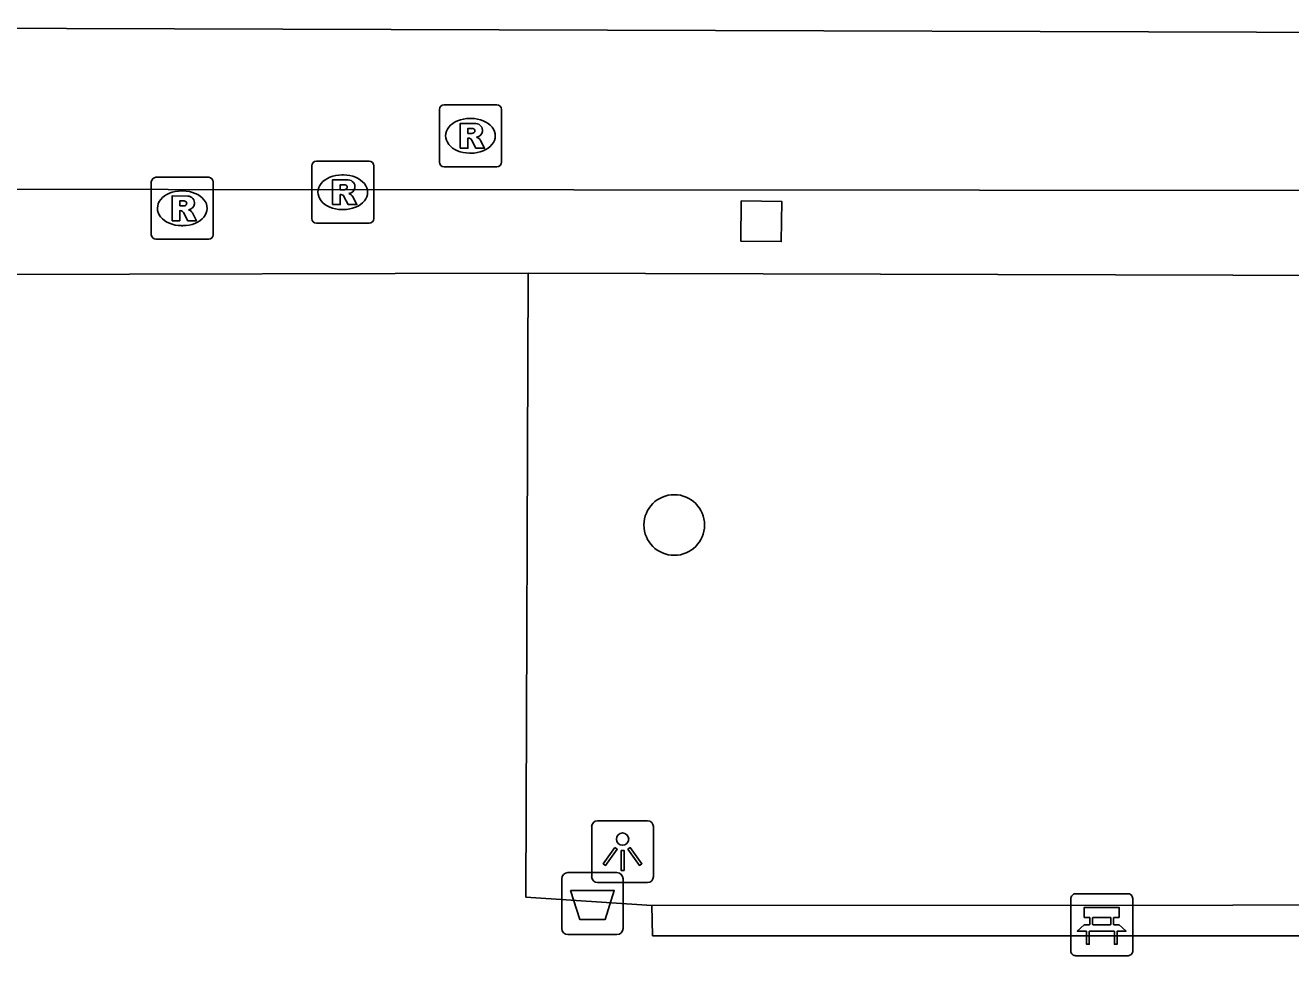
# Model space of a CAD drawing. Extents: x 161477 to 163040, y 383680 to 384868.
# Drawn here: x 162209.43 to 162229.85, y 384253.48 to 384268.49 of the extents above; entities that cross this region are included whole.
import ezdxf

# ---------------------------------------------------------------- set-up
doc = ezdxf.new("R2010")
doc.units = 0
for name, color, linetype in [('IMGEO_Afvalbak', 7, 'Continuous'), ('IMGEO_Bank', 7, 'Continuous'), ('IMGEO_Boom', 7, 'Continuous'), ('IMGEO_Dek', 7, 'Continuous'), ('IMGEO_Lichtpunt', 7, 'Continuous'), ('IMGEO_Muur', 7, 'Continuous'), ('IMGEO_Pijler', 7, 'Continuous'), ('IMGEO_Rioolput', 7, 'Continuous'), ('IMGEO_Voetpad_gesloten', 7, 'Continuous'), ('IMGEO_Voetpad_open', 7, 'Continuous')]:
    doc.layers.add(name, color=color, linetype=linetype)

msp = doc.modelspace()

# ---------------------------------------------------------------- linework, layer by layer
at = {"layer": 'IMGEO_Afvalbak'}
for p, q in [((162218.185, 384254.82), (162218.975, 384254.82)), ((162218.975, 384254.82), (162218.185, 384254.82)), ((162218.085, 384253.92), (162218.085, 384254.72)), ((162218.085, 384254.72), (162218.085, 384253.92)), ((162219.075, 384254.72), (162219.075, 384253.92)), ((162219.075, 384253.92), (162219.075, 384254.72)), ((162218.975, 384253.82), (162218.185, 384253.82)), ((162218.185, 384253.82), (162218.975, 384253.82))]:
    msp.add_line(p, q, dxfattribs=at)
msp.add_lwpolyline([(162218.228, 384254.534), (162218.932, 384254.534), (162218.783, 384254.064), (162218.377, 384254.064), (162218.228, 384254.534)], dxfattribs=at)
for centre, start, end in [((162218.185, 384254.72), 90, 180), ((162218.185, 384254.72), 90, 180), ((162218.975, 384254.72), 0, 90), ((162218.975, 384254.72), 360, 90), ((162218.185, 384253.92), 180, 270), ((162218.185, 384253.92), 180, 270), ((162218.975, 384253.92), 270, 0), ((162218.975, 384253.92), 270, 0)]:
    msp.add_arc(centre, 0.1, start, end, dxfattribs=at)
at = {"layer": 'IMGEO_Bank'}
for p, q in [((162226.3, 384253.555), (162226.3, 384254.396)), ((162226.3, 384254.396), (162226.3, 384253.555)), ((162226.375, 384254.48), (162227.216, 384254.48)), ((162227.216, 384254.48), (162226.375, 384254.48)), ((162227.3, 384254.405), (162227.3, 384253.564)), ((162227.3, 384253.564), (162227.3, 384254.405)), ((162226.609, 384253.986), (162226.609, 384254.092)), ((162226.653, 384254.092), (162226.653, 384253.986)), ((162226.941, 384254.098), (162226.659, 384254.098)), ((162226.947, 384253.986), (162226.947, 384254.092)), ((162226.991, 384254.092), (162226.991, 384253.986)), ((162226.997, 384253.878), (162226.604, 384253.878)), ((162226.659, 384253.98), (162226.941, 384253.98)), ((162227.225, 384253.48), (162226.384, 384253.48)), ((162226.384, 384253.48), (162227.225, 384253.48))]:
    msp.add_line(p, q, dxfattribs=at)
for points in [[(162226.603, 384254.098), (162226.517, 384254.098), (162226.517, 384254.259), (162227.08, 384254.259), (162227.08, 384254.098), (162226.997, 384254.098)], [(162226.547, 384253.878), (162226.405, 384253.878), (162226.517, 384253.98), (162226.603, 384253.98)], [(162226.597, 384253.871), (162226.597, 384253.664), (162226.554, 384253.664), (162226.554, 384253.871)], [(162226.997, 384253.98), (162227.08, 384253.98), (162227.192, 384253.878), (162227.053, 384253.878)], [(162227.047, 384253.871), (162227.047, 384253.664), (162227.003, 384253.664), (162227.003, 384253.871)]]:
    msp.add_lwpolyline(points, dxfattribs=at)
for centre, radius, start, end in [((162226.378, 384254.402), 0.0779, 92.4484, 184.2845), ((162226.378, 384254.402), 0.0779, 92.4484, 184.2845), ((162227.222, 384254.402), 0.0779, 2.4484, 94.2845), ((162227.222, 384254.402), 0.0779, 2.4484, 94.2845), ((162226.602, 384254.091), 0.00671, 2.8957, 87.1043), ((162226.602, 384253.987), 0.00671, 272.8957, 357.1043), ((162226.659, 384254.091), 0.00671, 92.8957, 177.1043), ((162226.659, 384253.987), 0.00671, 182.8957, 267.1043), ((162226.941, 384254.091), 0.00671, 2.8957, 87.1043), ((162226.941, 384253.987), 0.00671, 272.8957, 357.1043), ((162226.998, 384254.091), 0.00671, 92.8957, 177.1043), ((162226.998, 384253.987), 0.00671, 182.8957, 267.1043), ((162226.547, 384253.871), 0.00671, 2.8957, 87.1043), ((162226.604, 384253.871), 0.00671, 92.8957, 177.1043), ((162226.996, 384253.871), 0.00671, 2.8957, 87.1043), ((162227.053, 384253.871), 0.00671, 92.8957, 177.1043), ((162226.378, 384253.558), 0.0779, 182.4484, 274.2845), ((162226.378, 384253.558), 0.0779, 182.4484, 274.2845), ((162227.222, 384253.558), 0.0779, 272.4484, 4.2845), ((162227.222, 384253.558), 0.0779, 272.4484, 4.2845)]:
    msp.add_arc(centre, radius, start, end, dxfattribs=at)
at = {"layer": 'IMGEO_Boom'}
msp.add_circle((162219.9, 384260.43), 0.489, dxfattribs=at)
at = {"layer": 'IMGEO_Dek'}
msp.add_lwpolyline([(162246.76, 384268.33), (162201.356, 384268.466), (162195.455, 384268.484), (162192.34, 384268.493), (162192.342, 384265.861), (162205.178, 384265.85), (162244.467, 384265.817), (162246.751, 384265.815)], close=True, dxfattribs=at)
at = {"layer": 'IMGEO_Lichtpunt'}
for p, q in [((162219.469, 384255.658), (162218.661, 384255.658)), ((162219.469, 384255.658), (162218.661, 384255.658)), ((162218.567, 384255.563), (162218.567, 384254.756)), ((162218.567, 384255.563), (162218.567, 384254.756)), ((162219.563, 384254.756), (162219.563, 384255.563)), ((162219.563, 384254.756), (162219.563, 384255.563)), ((162218.661, 384254.662), (162219.469, 384254.662)), ((162218.661, 384254.662), (162219.469, 384254.662))]:
    msp.add_line(p, q, dxfattribs=at)
for points in [[(162218.941, 384255.227), (162218.98, 384255.199), (162218.792, 384254.937), (162218.754, 384254.964), (162218.941, 384255.227)], [(162219.153, 384255.199), (162219.191, 384255.226), (162219.378, 384254.964), (162219.339, 384254.936), (162219.153, 384255.199)], [(162219.043, 384255.179), (162219.09, 384255.179), (162219.09, 384254.857), (162219.043, 384254.857), (162219.043, 384255.179)]]:
    msp.add_lwpolyline(points, dxfattribs=at)
msp.add_circle((162219.066, 384255.361), 0.0994, dxfattribs=at)
for centre, start, end in [((162218.661, 384255.563), 90, 180), ((162218.661, 384255.563), 90, 180), ((162219.469, 384255.563), 0, 90), ((162219.469, 384255.563), 0, 90), ((162218.661, 384254.756), 180, 270), ((162218.661, 384254.756), 180, 270), ((162219.469, 384254.756), 270, 0), ((162219.469, 384254.756), 270, 360)]:
    msp.add_arc(centre, 0.0946, start, end, dxfattribs=at)
at = {"layer": 'IMGEO_Muur'}
for points in [[(162238.29, 384254.302), (162219.539, 384254.292)], [(162219.539, 384254.292), (162219.549, 384253.802), (162238.299, 384253.803), (162238.29, 384254.302)]]:
    msp.add_lwpolyline(points, dxfattribs=at)
at = {"layer": 'IMGEO_Pijler'}
msp.add_lwpolyline([(162220.982, 384265.659), (162220.977, 384265.009), (162221.627, 384265.002), (162221.634, 384265.652)], close=True, dxfattribs=at)
at = {"layer": 'IMGEO_Rioolput'}
for p, q in [((162216.109, 384266.284), (162216.109, 384267.136)), ((162216.184, 384267.21), (162217.036, 384267.21)), ((162217.11, 384267.136), (162217.11, 384266.284)), ((162216.597, 384266.99), (162216.622, 384266.99)), ((162214.124, 384266.3), (162214.976, 384266.3)), ((162216.62, 384266.43), (162216.595, 384266.43)), ((162211.534, 384266.04), (162212.386, 384266.04)), ((162214.049, 384265.374), (162214.049, 384266.226)), ((162214.537, 384266.08), (162214.562, 384266.08)), ((162215.05, 384266.226), (162215.05, 384265.374)), ((162217.036, 384266.21), (162216.184, 384266.21)), ((162211.459, 384265.114), (162211.459, 384265.966)), ((162212.46, 384265.966), (162212.46, 384265.114)), ((162211.947, 384265.82), (162211.972, 384265.82)), ((162214.56, 384265.52), (162214.535, 384265.52)), ((162211.97, 384265.26), (162211.945, 384265.26)), ((162214.976, 384265.3), (162214.124, 384265.3)), ((162212.386, 384265.04), (162211.534, 384265.04))]:
    msp.add_line(p, q, dxfattribs=at)
for points in [[(162216.109, 384266.284), (162216.109, 384267.136)], [(162216.184, 384267.21), (162217.036, 384267.21)], [(162217.11, 384267.136), (162217.11, 384266.284)], [(162216.698, 384266.908), (162216.446, 384266.91), (162216.446, 384266.51)], [(162216.446, 384266.51), (162216.57, 384266.51), (162216.57, 384266.672), (162216.581, 384266.672)], [(162216.624, 384266.829), (162216.57, 384266.829), (162216.57, 384266.748)], [(162216.57, 384266.748), (162216.622, 384266.748)], [(162216.628, 384266.643), (162216.699, 384266.51), (162216.839, 384266.51), (162216.774, 384266.636)], [(162214.124, 384266.3), (162214.976, 384266.3)], [(162211.534, 384266.04), (162212.386, 384266.04)], [(162214.049, 384265.374), (162214.049, 384266.226)], [(162215.05, 384266.226), (162215.05, 384265.374)], [(162217.036, 384266.21), (162216.184, 384266.21)], [(162211.459, 384265.114), (162211.459, 384265.966)], [(162212.46, 384265.966), (162212.46, 384265.114)], [(162214.638, 384265.998), (162214.386, 384266), (162214.386, 384265.6)], [(162214.564, 384265.919), (162214.51, 384265.919), (162214.51, 384265.838)], [(162214.51, 384265.838), (162214.562, 384265.838)], [(162212.048, 384265.738), (162211.796, 384265.74), (162211.796, 384265.34)], [(162211.974, 384265.659), (162211.92, 384265.659), (162211.92, 384265.578)], [(162214.386, 384265.6), (162214.51, 384265.6), (162214.51, 384265.762), (162214.521, 384265.762)], [(162214.568, 384265.733), (162214.639, 384265.6), (162214.779, 384265.6), (162214.714, 384265.726)], [(162211.796, 384265.34), (162211.92, 384265.34), (162211.92, 384265.502), (162211.931, 384265.502)], [(162211.92, 384265.578), (162211.972, 384265.578)], [(162211.978, 384265.473), (162212.049, 384265.34), (162212.189, 384265.34), (162212.124, 384265.466)], [(162214.976, 384265.3), (162214.124, 384265.3)], [(162212.386, 384265.04), (162211.534, 384265.04)]]:
    msp.add_lwpolyline(points, dxfattribs=at)
for centre, radius, start, end in [((162216.186, 384267.134), 0.0765, 91.552, 178.448), ((162216.186, 384267.134), 0.0765, 91.552, 178.448), ((162217.034, 384267.134), 0.0765, 1.552, 88.448), ((162217.034, 384267.134), 0.0765, 1.552, 88.448), ((162216.697, 384266.798), 0.109, 350.3612, 89.416), ((162216.58, 384266.619), 0.0533, 26.0293, 88.6989), ((162216.606, 384266.937), 0.19, 274.7715, 282.9687), ((162216.63, 384266.733), 0.0964, 77.0061, 93.1865), ((162216.644, 384266.79), 0.0378, 276.6634, 79.6772), ((162216.695, 384266.798), 0.112, 277.5842, 350.9817), ((162216.679, 384266.583), 0.108, 29.5134, 73.7905), ((162214.126, 384266.224), 0.0765, 91.552, 178.448), ((162214.126, 384266.224), 0.0765, 91.552, 178.448), ((162214.974, 384266.224), 0.0765, 1.552, 88.448), ((162214.974, 384266.224), 0.0765, 1.552, 88.448), ((162216.186, 384266.286), 0.0765, 181.552, 268.448), ((162216.186, 384266.286), 0.0765, 181.552, 268.448), ((162217.034, 384266.286), 0.0765, 271.552, 358.448), ((162217.034, 384266.286), 0.0765, 271.552, 358.448), ((162211.536, 384265.964), 0.0765, 91.552, 178.448), ((162211.536, 384265.964), 0.0765, 91.552, 178.448), ((162212.384, 384265.964), 0.0765, 1.552, 88.448), ((162212.384, 384265.964), 0.0765, 1.552, 88.448), ((162214.546, 384266.027), 0.19, 274.7715, 282.9687), ((162214.57, 384265.823), 0.0964, 77.0061, 93.1865), ((162214.584, 384265.88), 0.0378, 276.6634, 79.6772), ((162214.637, 384265.888), 0.109, 350.3612, 89.416), ((162214.635, 384265.888), 0.112, 277.5842, 350.9817), ((162211.98, 384265.563), 0.0964, 77.0061, 93.1865), ((162211.994, 384265.62), 0.0378, 276.6634, 79.6772), ((162212.047, 384265.628), 0.109, 350.3612, 89.416), ((162214.52, 384265.709), 0.0533, 26.0293, 88.6989), ((162214.619, 384265.673), 0.108, 29.5134, 73.7905), ((162211.93, 384265.449), 0.0533, 26.0293, 88.6989), ((162211.956, 384265.767), 0.19, 274.7715, 282.9687), ((162212.045, 384265.628), 0.112, 277.5842, 350.9817), ((162212.029, 384265.413), 0.108, 29.5134, 73.7905), ((162214.126, 384265.376), 0.0765, 181.552, 268.448), ((162214.126, 384265.376), 0.0765, 181.552, 268.448), ((162214.974, 384265.376), 0.0765, 271.552, 358.448), ((162214.974, 384265.376), 0.0765, 271.552, 358.448), ((162211.536, 384265.116), 0.0765, 181.552, 268.448), ((162211.536, 384265.116), 0.0765, 181.552, 268.448), ((162212.384, 384265.116), 0.0765, 271.552, 358.448), ((162212.384, 384265.116), 0.0765, 271.552, 358.448)]:
    msp.add_arc(centre, radius, start, end, dxfattribs=at)
for centre, major_axis, ratio, start_param, end_param in [((162216.596, 384266.71), (-0.387, 0.002), 0.722429, 4.712389, 7.853982), ((162216.621, 384266.71), (-0.39, 0.002), 0.717154, 1.570796, 4.712389), ((162214.536, 384265.8), (-0.387, 0.002), 0.722429, 4.712389, 7.853982), ((162214.561, 384265.8), (-0.39, 0.002), 0.717154, 1.570796, 4.712389), ((162211.946, 384265.54), (-0.387, 0.002), 0.722429, 4.712389, 7.853982), ((162211.971, 384265.54), (-0.39, 0.002), 0.717154, 1.570796, 4.712389)]:
    msp.add_ellipse(centre, major_axis=major_axis, ratio=ratio, start_param=start_param, end_param=end_param, dxfattribs=at)
at = {"layer": 'IMGEO_Voetpad_gesloten'}
msp.add_lwpolyline([(162246.76, 384268.33), (162201.356, 384268.466), (162195.455, 384268.484), (162192.34, 384268.493), (162192.342, 384265.861), (162205.178, 384265.85), (162244.467, 384265.817), (162246.751, 384265.815), (162246.76, 384268.33)], dxfattribs=at)
at = {"layer": 'IMGEO_Voetpad_open'}
for points in [[(162221.634, 384265.652), (162221.627, 384265.002), (162220.977, 384265.009), (162220.982, 384265.659), (162221.634, 384265.652)], [(162208.956, 384264.471), (162217.541, 384264.496)], [(162217.541, 384264.496), (162217.507, 384254.425), (162219.539, 384254.292)], [(162217.541, 384264.496), (162240.287, 384264.43)]]:
    msp.add_lwpolyline(points, dxfattribs=at)

doc.saveas('drawing.dxf')
